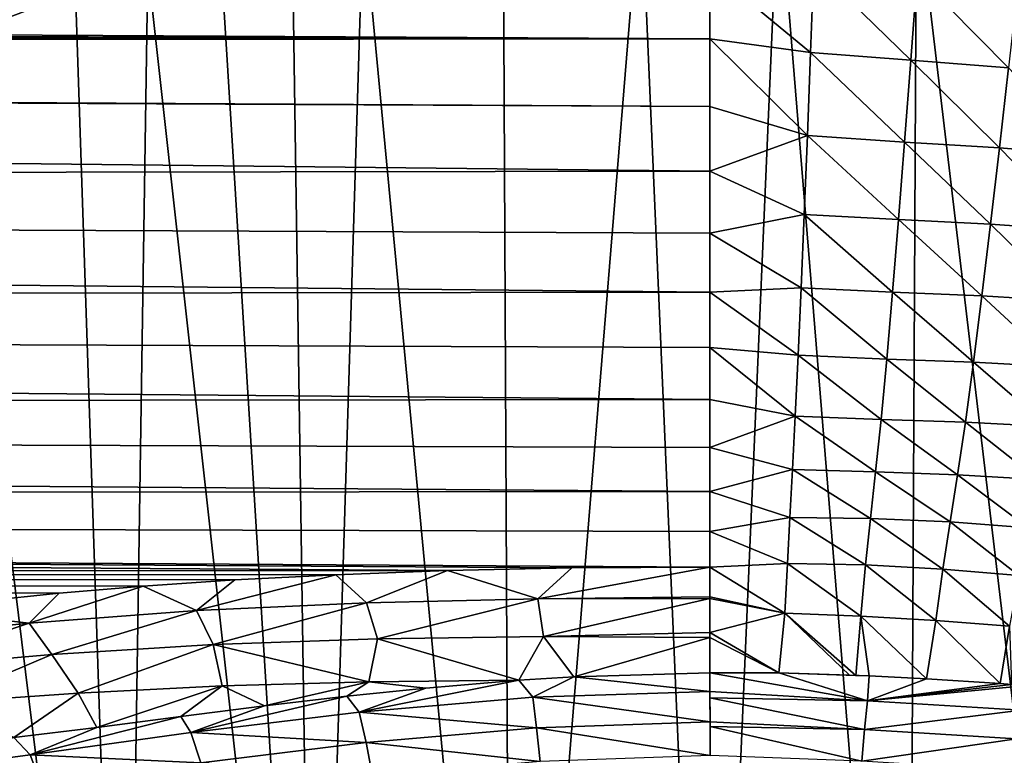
# Model space of a CAD drawing. Header units: millimetres. Extents: x -139 to 106, y -8 to 139.
# Tile 424 of 459: x 71.48 to 78.64, y 52.78 to 58.14. Entities that reach past the tile are written whole.
import ezdxf

# ---------------------------------------------------------------- set-up
doc = ezdxf.new("R2010")
doc.units = ezdxf.units.MM
doc.header["$LTSCALE"] = 53.842063
for name, color, linetype in [('14', 7, 'CONTINUOUS'), ('19', 7, 'CONTINUOUS'), ('20', 7, 'CONTINUOUS'), ('21', 7, 'CONTINUOUS'), ('22', 7, 'CONTINUOUS'), ('4', 7, 'CONTINUOUS'), ('78', 7, 'CONTINUOUS')]:
    doc.layers.add(name, color=color, linetype=linetype)

msp = doc.modelspace()

# ---------------------------------------------------------------- linework, layer by layer
at = {"layer": '14', "color": 8, "linetype": 'CONTINUOUS'}
msp.add_3dface([(70.951, 57.984, 10.6399), (71.8866, 58.34, 11.0777), (70.7839, 58.1732, 10.5733), (70.951, 57.984, 10.6399)], dxfattribs=at)
at = {"layer": '19', "color": 8, "linetype": 'CONTINUOUS'}
for points in [[(75.5104, 53.3538, -12.4484), (76.5007, 53.3836, -12.4912), (76.5011, 53.2482, -12.3598), (75.5104, 53.3538, -12.4484)], [(74.4338, 53.2724, -12.3082), (75.1114, 53.3289, -12.4077), (73.9488, 53.0975, -12.0941), (74.4338, 53.2724, -12.3082)], [(73.9488, 53.0975, -12.0941), (75.1114, 53.3289, -12.4077), (75.2123, 53.2046, -12.2928), (73.9488, 53.0975, -12.0941)], [(75.1114, 53.3289, -12.4077), (75.5104, 53.3538, -12.4484), (75.2123, 53.2046, -12.2928), (75.1114, 53.3289, -12.4077)], [(75.2123, 53.2046, -12.2928), (75.5104, 53.3538, -12.4484), (76.5011, 53.2482, -12.3598), (75.2123, 53.2046, -12.2928)], [(73.8589, 53.2129, -12.1942), (74.4338, 53.2724, -12.3082), (73.9488, 53.0975, -12.0941), (73.8589, 53.2129, -12.1942)], [(75.2123, 53.2046, -12.2928), (76.5011, 53.2482, -12.3598), (76.5016, 53.0256, -12.2021), (75.2123, 53.2046, -12.2928)], [(76.5016, 53.0256, -12.2021), (76.5011, 53.2482, -12.3598), (76.5012, 53.2012, -12.3213), (76.5016, 53.0256, -12.2021)], [(73.2617, 53.1427, -12.0473), (73.8589, 53.2129, -12.1942), (72.7259, 52.9491, -11.7701), (73.2617, 53.1427, -12.0473)], [(72.7259, 52.9491, -11.7701), (73.8589, 53.2129, -12.1942), (73.9488, 53.0975, -12.0941), (72.7259, 52.9491, -11.7701)], [(73.9488, 53.0975, -12.0941), (75.2123, 53.2046, -12.2928), (75.2402, 52.9821, -12.137), (73.9488, 53.0975, -12.0941)], [(75.2123, 53.2046, -12.2928), (76.5016, 53.0256, -12.2021), (75.2402, 52.9821, -12.137), (75.2123, 53.2046, -12.2928)], [(72.6518, 53.0652, -11.8674), (73.2617, 53.1427, -12.0473), (72.7259, 52.9491, -11.7701), (72.6518, 53.0652, -11.8674)], [(72.7259, 52.9491, -11.7701), (73.9488, 53.0975, -12.0941), (74.0007, 52.8757, -11.9436), (72.7259, 52.9491, -11.7701)], [(73.9488, 53.0975, -12.0941), (75.2402, 52.9821, -12.137), (74.0007, 52.8757, -11.9436), (73.9488, 53.0975, -12.0941)], [(72.0403, 52.9858, -11.6565), (72.6518, 53.0652, -11.8674), (71.556, 52.7849, -11.3286), (72.0403, 52.9858, -11.6565)], [(71.556, 52.7849, -11.3286), (72.6518, 53.0652, -11.8674), (72.7259, 52.9491, -11.7701), (71.556, 52.7849, -11.3286)], [(76.5016, 53.0256, -12.2021), (76.5023, 52.7801, -12.0881), (75.2402, 52.9821, -12.137), (76.5016, 53.0256, -12.2021)], [(76.5017, 52.9932, -12.1839), (76.5023, 52.7801, -12.0881), (76.5016, 53.0256, -12.2021), (76.5017, 52.9932, -12.1839)], [(71.438, 52.9113, -11.4194), (72.0403, 52.9858, -11.6565), (71.556, 52.7849, -11.3286), (71.438, 52.9113, -11.4194)], [(71.556, 52.7849, -11.3286), (72.7259, 52.9491, -11.7701), (72.7972, 52.7278, -11.6271), (71.556, 52.7849, -11.3286)], [(72.7259, 52.9491, -11.7701), (74.0007, 52.8757, -11.9436), (72.7972, 52.7278, -11.6271), (72.7259, 52.9491, -11.7701)], [(75.2402, 52.9821, -12.137), (75.265, 52.737, -12.0249), (74.0007, 52.8757, -11.9436), (75.2402, 52.9821, -12.137)], [(76.5023, 52.7801, -12.0881), (75.265, 52.737, -12.0249), (75.2402, 52.9821, -12.137), (76.5023, 52.7801, -12.0881)], [(70.4507, 52.6387, -10.7788), (71.438, 52.9113, -11.4194), (71.556, 52.7849, -11.3286), (70.4507, 52.6387, -10.7788)], [(74.0007, 52.8757, -11.9436), (74.0458, 52.6312, -11.8364), (72.7972, 52.7278, -11.6271), (74.0007, 52.8757, -11.9436)], [(75.265, 52.737, -12.0249), (74.0458, 52.6312, -11.8364), (74.0007, 52.8757, -11.9436), (75.265, 52.737, -12.0249)], [(70.4507, 52.6387, -10.7788), (71.556, 52.7849, -11.3286), (71.6418, 52.5637, -11.1936), (70.4507, 52.6387, -10.7788)], [(71.556, 52.7849, -11.3286), (72.7972, 52.7278, -11.6271), (71.6418, 52.5637, -11.1936), (71.556, 52.7849, -11.3286)]]:
    msp.add_3dface(points, dxfattribs=at)
at = {"layer": '20', "color": 8, "linetype": 'CONTINUOUS'}
for points in [[(76.5001, 53.9355, -13.2515), (75.2498, 53.9204, -13.2177), (76.5, 54.1523, -13.6774), (76.5001, 53.9355, -13.2515)], [(76.5, 54.1523, -13.6774), (75.2498, 53.9204, -13.2177), (75.4964, 54.1459, -13.6629), (76.5, 54.1523, -13.6774)], [(74.0017, 53.8931, -13.1384), (72.7651, 53.8363, -12.9742), (73.7794, 54.097, -13.5504), (74.0017, 53.8931, -13.1384)], [(73.7794, 54.097, -13.5504), (72.7651, 53.8363, -12.9742), (73.0456, 54.0586, -13.4591), (73.7794, 54.097, -13.5504)], [(74.5925, 54.1269, -13.6197), (74.0017, 53.8931, -13.1384), (73.7794, 54.097, -13.5504), (74.5925, 54.1269, -13.6197)], [(75.2498, 53.9204, -13.2177), (74.0017, 53.8931, -13.1384), (74.5925, 54.1269, -13.6197), (75.2498, 53.9204, -13.2177)], [(75.4964, 54.1459, -13.6629), (75.2498, 53.9204, -13.2177), (74.5925, 54.1269, -13.6197), (75.4964, 54.1459, -13.6629)], [(72.7651, 53.8363, -12.9742), (71.5496, 53.7451, -12.7066), (72.3789, 54.0131, -13.3476), (72.7651, 53.8363, -12.9742)], [(72.3789, 54.0131, -13.3476), (71.5496, 53.7451, -12.7066), (71.7668, 53.9616, -13.2166), (72.3789, 54.0131, -13.3476)], [(73.0456, 54.0586, -13.4591), (72.7651, 53.8363, -12.9742), (72.3789, 54.0131, -13.3476), (73.0456, 54.0586, -13.4591)], [(71.7668, 53.9616, -13.2166), (71.5496, 53.7451, -12.7066), (70.6546, 53.8454, -12.899), (71.7668, 53.9616, -13.2166)], [(72.7651, 53.8363, -12.9742), (74.0017, 53.8931, -13.1384), (72.8867, 53.5882, -12.5644), (72.7651, 53.8363, -12.9742)], [(72.8867, 53.5882, -12.5644), (74.0017, 53.8931, -13.1384), (74.0822, 53.6304, -12.7249), (72.8867, 53.5882, -12.5644)], [(74.0017, 53.8931, -13.1384), (75.2498, 53.9204, -13.2177), (74.0822, 53.6304, -12.7249), (74.0017, 53.8931, -13.1384)], [(74.0822, 53.6304, -12.7249), (75.2498, 53.9204, -13.2177), (75.2898, 53.6462, -12.7992), (74.0822, 53.6304, -12.7249)], [(76.5001, 53.9231, -13.2302), (75.2498, 53.9204, -13.2177), (76.5001, 53.9355, -13.2515), (76.5001, 53.9231, -13.2302)], [(75.2498, 53.9204, -13.2177), (76.5001, 53.9231, -13.2302), (75.2898, 53.6462, -12.7992), (75.2498, 53.9204, -13.2177)], [(75.2898, 53.6462, -12.7992), (76.5001, 53.9231, -13.2302), (76.5002, 53.6762, -12.8528), (75.2898, 53.6462, -12.7992)], [(71.5496, 53.7451, -12.7066), (70.3682, 53.6246, -12.3217), (70.6546, 53.8454, -12.899), (71.5496, 53.7451, -12.7066)], [(71.5496, 53.7451, -12.7066), (72.7651, 53.8363, -12.9742), (71.713, 53.5156, -12.3014), (71.5496, 53.7451, -12.7066)], [(71.713, 53.5156, -12.3014), (72.7651, 53.8363, -12.9742), (72.8867, 53.5882, -12.5644), (71.713, 53.5156, -12.3014)], [(70.3682, 53.6246, -12.3217), (71.5496, 53.7451, -12.7066), (70.574, 53.4176, -11.9233), (70.3682, 53.6246, -12.3217)], [(70.574, 53.4176, -11.9233), (71.5496, 53.7451, -12.7066), (71.713, 53.5156, -12.3014), (70.574, 53.4176, -11.9233)], [(76.5002, 53.6395, -12.8032), (75.2898, 53.6462, -12.7992), (76.5002, 53.6762, -12.8528), (76.5002, 53.6395, -12.8032)], [(71.713, 53.5156, -12.3014), (72.8867, 53.5882, -12.5644), (71.9047, 53.2358, -11.9251), (71.713, 53.5156, -12.3014)], [(71.9047, 53.2358, -11.9251), (72.8867, 53.5882, -12.5644), (72.952, 53.2876, -12.1678), (71.9047, 53.2358, -11.9251)], [(72.8867, 53.5882, -12.5644), (74.0822, 53.6304, -12.7249), (74.0191, 53.3164, -12.3232), (72.8867, 53.5882, -12.5644)], [(72.952, 53.2876, -12.1678), (72.8867, 53.5882, -12.5644), (74.0191, 53.3164, -12.3232), (72.952, 53.2876, -12.1678)], [(74.0822, 53.6304, -12.7249), (75.1114, 53.3289, -12.4077), (74.0191, 53.3164, -12.3232), (74.0822, 53.6304, -12.7249)], [(75.1114, 53.3289, -12.4077), (74.0822, 53.6304, -12.7249), (75.2898, 53.6462, -12.7992), (75.1114, 53.3289, -12.4077)], [(75.5104, 53.3538, -12.4484), (75.1114, 53.3289, -12.4077), (75.2898, 53.6462, -12.7992), (75.5104, 53.3538, -12.4484)], [(75.5104, 53.3538, -12.4484), (75.2898, 53.6462, -12.7992), (76.5002, 53.6395, -12.8032), (75.5104, 53.3538, -12.4484)], [(76.5007, 53.3836, -12.4912), (75.5104, 53.3538, -12.4484), (76.5002, 53.6395, -12.8032), (76.5007, 53.3836, -12.4912)], [(70.574, 53.4176, -11.9233), (71.713, 53.5156, -12.3014), (70.887, 53.165, -11.5866), (70.574, 53.4176, -11.9233)], [(70.887, 53.165, -11.5866), (71.713, 53.5156, -12.3014), (71.9047, 53.2358, -11.9251), (70.887, 53.165, -11.5866)], [(73.2617, 53.1427, -12.0473), (72.952, 53.2876, -12.1678), (74.0191, 53.3164, -12.3232), (73.2617, 53.1427, -12.0473)], [(73.8589, 53.2129, -12.1942), (73.2617, 53.1427, -12.0473), (74.0191, 53.3164, -12.3232), (73.8589, 53.2129, -12.1942)], [(74.4338, 53.2724, -12.3082), (73.8589, 53.2129, -12.1942), (74.0191, 53.3164, -12.3232), (74.4338, 53.2724, -12.3082)], [(75.1114, 53.3289, -12.4077), (74.4338, 53.2724, -12.3082), (74.0191, 53.3164, -12.3232), (75.1114, 53.3289, -12.4077)], [(71.438, 52.9113, -11.4194), (70.887, 53.165, -11.5866), (71.9047, 53.2358, -11.9251), (71.438, 52.9113, -11.4194)], [(72.0403, 52.9858, -11.6565), (71.438, 52.9113, -11.4194), (71.9047, 53.2358, -11.9251), (72.0403, 52.9858, -11.6565)], [(72.0403, 52.9858, -11.6565), (71.9047, 53.2358, -11.9251), (72.952, 53.2876, -12.1678), (72.0403, 52.9858, -11.6565)], [(72.6518, 53.0652, -11.8674), (72.0403, 52.9858, -11.6565), (72.952, 53.2876, -12.1678), (72.6518, 53.0652, -11.8674)], [(73.2617, 53.1427, -12.0473), (72.6518, 53.0652, -11.8674), (72.952, 53.2876, -12.1678), (73.2617, 53.1427, -12.0473)]]:
    msp.add_3dface(points, dxfattribs=at)
at = {"layer": '21', "color": 8, "linetype": 'CONTINUOUS'}
for points in [[(77.2576, 58.5297, -18.3466), (77.2337, 57.8975, -17.9808), (76.5, 58.5046, -18.4016), (77.2576, 58.5297, -18.3466)], [(77.2576, 58.5297, -18.3466), (77.9621, 57.8408, -17.7806), (77.2337, 57.8975, -17.9808), (77.2576, 58.5297, -18.3466)], [(78.0085, 58.461, -18.1385), (77.9621, 57.8408, -17.7806), (77.2576, 58.5297, -18.3466), (78.0085, 58.461, -18.1385)], [(76.5, 58.5046, -18.4016), (77.2337, 57.8975, -17.9808), (76.5, 57.9961, -18.1045), (76.5, 58.5046, -18.4016)], [(78.0085, 58.461, -18.1385), (78.6725, 57.7865, -17.5128), (77.9621, 57.8408, -17.7806), (78.0085, 58.461, -18.1385)], [(78.7398, 58.392, -17.8576), (78.6725, 57.7865, -17.5128), (78.0085, 58.461, -18.1385), (78.7398, 58.392, -17.8576)], [(77.2337, 57.8975, -17.9808), (77.2102, 57.2924, -17.5714), (76.5, 57.9961, -18.1045), (77.2337, 57.8975, -17.9808)], [(76.5, 57.9961, -18.1045), (77.2102, 57.2924, -17.5714), (76.5, 57.505, -17.7772), (76.5, 57.9961, -18.1045)], [(77.2337, 57.8975, -17.9808), (77.9167, 57.246, -17.3815), (77.2102, 57.2924, -17.5714), (77.2337, 57.8975, -17.9808)], [(77.9621, 57.8408, -17.7806), (77.9167, 57.246, -17.3815), (77.2337, 57.8975, -17.9808), (77.9621, 57.8408, -17.7806)], [(77.9621, 57.8408, -17.7806), (78.6068, 57.2037, -17.1299), (77.9167, 57.246, -17.3815), (77.9621, 57.8408, -17.7806)], [(78.6725, 57.7865, -17.5128), (78.6068, 57.2037, -17.1299), (77.9621, 57.8408, -17.7806), (78.6725, 57.7865, -17.5128)], [(78.6725, 57.7865, -17.5128), (79.2774, 57.1476, -16.8362), (78.6068, 57.2037, -17.1299), (78.6725, 57.7865, -17.5128)], [(76.5, 57.505, -17.7772), (77.2102, 57.2924, -17.5714), (76.5, 57.033, -17.4207), (76.5, 57.505, -17.7772)], [(77.2102, 57.2924, -17.5714), (77.1872, 56.7196, -17.1205), (76.5, 57.033, -17.4207), (77.2102, 57.2924, -17.5714)], [(77.2102, 57.2924, -17.5714), (77.8723, 56.6816, -16.943), (77.1872, 56.7196, -17.1205), (77.2102, 57.2924, -17.5714)], [(77.9167, 57.246, -17.3815), (77.8723, 56.6816, -16.943), (77.2102, 57.2924, -17.5714), (77.9167, 57.246, -17.3815)], [(77.9167, 57.246, -17.3815), (78.5427, 56.6484, -16.7101), (77.8723, 56.6816, -16.943), (77.9167, 57.246, -17.3815)], [(78.6068, 57.2037, -17.1299), (78.5427, 56.6484, -16.7101), (77.9167, 57.246, -17.3815), (78.6068, 57.2037, -17.1299)], [(78.6068, 57.2037, -17.1299), (79.1952, 56.6031, -16.4377), (78.5427, 56.6484, -16.7101), (78.6068, 57.2037, -17.1299)], [(79.2774, 57.1476, -16.8362), (79.1952, 56.6031, -16.4377), (78.6068, 57.2037, -17.1299), (79.2774, 57.1476, -16.8362)], [(76.5, 57.033, -17.4207), (77.1872, 56.7196, -17.1205), (76.5, 56.582, -17.0361), (76.5, 57.033, -17.4207)], [(77.1872, 56.7196, -17.1205), (77.1648, 56.185, -16.6298), (76.5, 56.582, -17.0361), (77.1872, 56.7196, -17.1205)], [(77.1872, 56.7196, -17.1205), (77.829, 56.1535, -16.4668), (77.1648, 56.185, -16.6298), (77.1872, 56.7196, -17.1205)], [(77.8723, 56.6816, -16.943), (77.829, 56.1535, -16.4668), (77.1872, 56.7196, -17.1205), (77.8723, 56.6816, -16.943)], [(77.8723, 56.6816, -16.943), (78.4802, 56.1263, -16.2544), (77.829, 56.1535, -16.4668), (77.8723, 56.6816, -16.943)], [(78.5427, 56.6484, -16.7101), (78.4802, 56.1263, -16.2544), (77.8723, 56.6816, -16.943), (78.5427, 56.6484, -16.7101)], [(78.5427, 56.6484, -16.7101), (79.1151, 56.0885, -16.0051), (78.4802, 56.1263, -16.2544), (78.5427, 56.6484, -16.7101)], [(79.1952, 56.6031, -16.4377), (79.1151, 56.0885, -16.0051), (78.5427, 56.6484, -16.7101), (79.1952, 56.6031, -16.4377)], [(76.5, 56.582, -17.0361), (77.1648, 56.185, -16.6298), (76.5, 56.1539, -16.6248), (76.5, 56.582, -17.0361)], [(77.1648, 56.185, -16.6298), (77.1429, 55.6937, -16.1007), (76.5, 56.1539, -16.6248), (77.1648, 56.185, -16.6298)], [(77.1648, 56.185, -16.6298), (77.7868, 55.6668, -15.954), (77.1429, 55.6937, -16.1007), (77.1648, 56.185, -16.6298)], [(77.829, 56.1535, -16.4668), (77.7868, 55.6668, -15.954), (77.1648, 56.185, -16.6298), (77.829, 56.1535, -16.4668)], [(76.5, 56.1539, -16.6248), (77.1429, 55.6937, -16.1007), (76.5, 55.7503, -16.188), (76.5, 56.1539, -16.6248)], [(77.829, 56.1535, -16.4668), (78.4195, 55.6433, -15.763), (77.7868, 55.6668, -15.954), (77.829, 56.1535, -16.4668)], [(78.4802, 56.1263, -16.2544), (78.4195, 55.6433, -15.763), (77.829, 56.1535, -16.4668), (78.4802, 56.1263, -16.2544)], [(78.4802, 56.1263, -16.2544), (79.0372, 55.6104, -15.5378), (78.4195, 55.6433, -15.763), (78.4802, 56.1263, -16.2544)], [(79.1151, 56.0885, -16.0051), (79.0372, 55.6104, -15.5378), (78.4802, 56.1263, -16.2544), (79.1151, 56.0885, -16.0051)], [(77.1429, 55.6937, -16.1007), (77.1218, 55.2504, -15.5331), (76.5, 55.7503, -16.188), (77.1429, 55.6937, -16.1007)], [(76.5, 55.7503, -16.188), (77.1218, 55.2504, -15.5331), (76.5, 55.3729, -15.7274), (76.5, 55.7503, -16.188)], [(77.1429, 55.6937, -16.1007), (77.7459, 55.2272, -15.4039), (77.1218, 55.2504, -15.5331), (77.1429, 55.6937, -16.1007)], [(77.7868, 55.6668, -15.954), (77.7459, 55.2272, -15.4039), (77.1429, 55.6937, -16.1007), (77.7868, 55.6668, -15.954)], [(77.7868, 55.6668, -15.954), (78.3604, 55.206, -15.2346), (77.7459, 55.2272, -15.4039), (77.7868, 55.6668, -15.954)], [(78.4195, 55.6433, -15.763), (78.3604, 55.206, -15.2346), (77.7868, 55.6668, -15.954), (78.4195, 55.6433, -15.763)], [(78.4195, 55.6433, -15.763), (78.9615, 55.1759, -15.0339), (78.3604, 55.206, -15.2346), (78.4195, 55.6433, -15.763)], [(79.0372, 55.6104, -15.5378), (78.9615, 55.1759, -15.0339), (78.4195, 55.6433, -15.763), (79.0372, 55.6104, -15.5378)], [(76.5, 55.3729, -15.7274), (77.1218, 55.2504, -15.5331), (76.5, 55.0231, -15.2443), (76.5, 55.3729, -15.7274)], [(77.1218, 55.2504, -15.5331), (77.1015, 54.8617, -14.9256), (76.5, 55.0231, -15.2443), (77.1218, 55.2504, -15.5331)], [(77.1218, 55.2504, -15.5331), (77.7065, 54.8465, -14.8117), (77.1015, 54.8617, -14.9256), (77.1218, 55.2504, -15.5331)], [(77.7459, 55.2272, -15.4039), (77.7065, 54.8465, -14.8117), (77.1218, 55.2504, -15.5331), (77.7459, 55.2272, -15.4039)], [(77.7459, 55.2272, -15.4039), (78.3032, 54.8244, -14.6663), (77.7065, 54.8465, -14.8117), (77.7459, 55.2272, -15.4039)], [(78.3604, 55.206, -15.2346), (78.3032, 54.8244, -14.6663), (77.7459, 55.2272, -15.4039), (78.3604, 55.206, -15.2346)], [(78.3604, 55.206, -15.2346), (78.888, 54.7904, -14.4938), (78.3032, 54.8244, -14.6663), (78.3604, 55.206, -15.2346)], [(78.9615, 55.1759, -15.0339), (78.888, 54.7904, -14.4938), (78.3604, 55.206, -15.2346), (78.9615, 55.1759, -15.0339)], [(76.5, 55.0231, -15.2443), (77.1015, 54.8617, -14.9256), (76.5, 54.7022, -14.7405), (76.5, 55.0231, -15.2443)], [(77.1015, 54.8617, -14.9256), (77.0823, 54.5124, -14.2905), (76.5, 54.7022, -14.7405), (77.1015, 54.8617, -14.9256)], [(77.1015, 54.8617, -14.9256), (77.6688, 54.5068, -14.1943), (77.0823, 54.5124, -14.2905), (77.1015, 54.8617, -14.9256)], [(77.7065, 54.8465, -14.8117), (77.6688, 54.5068, -14.1943), (77.1015, 54.8617, -14.9256), (77.7065, 54.8465, -14.8117)], [(77.7065, 54.8465, -14.8117), (78.2482, 54.4813, -14.074), (77.6688, 54.5068, -14.1943), (77.7065, 54.8465, -14.8117)], [(78.3032, 54.8244, -14.6663), (78.2482, 54.4813, -14.074), (77.7065, 54.8465, -14.8117), (78.3032, 54.8244, -14.6663)], [(78.3032, 54.8244, -14.6663), (78.8168, 54.4388, -13.9307), (78.2482, 54.4813, -14.074), (78.3032, 54.8244, -14.6663)], [(78.888, 54.7904, -14.4938), (78.8168, 54.4388, -13.9307), (78.3032, 54.8244, -14.6663), (78.888, 54.7904, -14.4938)], [(76.5, 54.7022, -14.7405), (77.0823, 54.5124, -14.2905), (76.5, 54.4116, -14.2176), (76.5, 54.7022, -14.7405)], [(77.0823, 54.5124, -14.2905), (77.0642, 54.1781, -13.653), (76.5, 54.4116, -14.2176), (77.0823, 54.5124, -14.2905)], [(77.0823, 54.5124, -14.2905), (77.6329, 54.1683, -13.5798), (77.0642, 54.1781, -13.653), (77.0823, 54.5124, -14.2905)], [(77.6688, 54.5068, -14.1943), (77.6329, 54.1683, -13.5798), (77.0823, 54.5124, -14.2905), (77.6688, 54.5068, -14.1943)], [(77.6688, 54.5068, -14.1943), (78.1953, 54.1385, -13.4837), (77.6329, 54.1683, -13.5798), (77.6688, 54.5068, -14.1943)], [(78.2482, 54.4813, -14.074), (78.1953, 54.1385, -13.4837), (77.6688, 54.5068, -14.1943), (78.2482, 54.4813, -14.074)], [(78.2482, 54.4813, -14.074), (78.7479, 54.0924, -13.3657), (78.1953, 54.1385, -13.4837), (78.2482, 54.4813, -14.074)], [(78.8168, 54.4388, -13.9307), (78.7479, 54.0924, -13.3657), (78.2482, 54.4813, -14.074), (78.8168, 54.4388, -13.9307)], [(77.0642, 54.1781, -13.653), (76.5, 54.1523, -13.6774), (76.5, 54.4116, -14.2176), (77.0642, 54.1781, -13.653)], [(76.5, 54.1523, -13.6774), (77.0642, 54.1781, -13.653), (77.047, 53.8167, -13.0383), (76.5, 54.1523, -13.6774)], [(76.5001, 53.9355, -13.2515), (76.5, 54.1523, -13.6774), (77.047, 53.8167, -13.0383), (76.5001, 53.9355, -13.2515)], [(77.0642, 54.1781, -13.653), (77.5985, 53.7954, -12.9916), (77.047, 53.8167, -13.0383), (77.0642, 54.1781, -13.653)], [(77.6329, 54.1683, -13.5798), (77.5985, 53.7954, -12.9916), (77.0642, 54.1781, -13.653), (77.6329, 54.1683, -13.5798)], [(77.6329, 54.1683, -13.5798), (78.1442, 53.7633, -12.9174), (77.5985, 53.7954, -12.9916), (77.6329, 54.1683, -13.5798)], [(78.1953, 54.1385, -13.4837), (78.1442, 53.7633, -12.9174), (77.6329, 54.1683, -13.5798), (78.1953, 54.1385, -13.4837)], [(78.1953, 54.1385, -13.4837), (78.6813, 53.7221, -12.819), (78.1442, 53.7633, -12.9174), (78.1953, 54.1385, -13.4837)], [(78.7479, 54.0924, -13.3657), (78.6813, 53.7221, -12.819), (78.1953, 54.1385, -13.4837), (78.7479, 54.0924, -13.3657)], [(76.5001, 53.9231, -13.2302), (76.5001, 53.9355, -13.2515), (77.047, 53.8167, -13.0383), (76.5001, 53.9231, -13.2302)], [(76.5002, 53.6762, -12.8528), (76.5001, 53.9231, -13.2302), (77.047, 53.8167, -13.0383), (76.5002, 53.6762, -12.8528)], [(76.5002, 53.6762, -12.8528), (77.047, 53.8167, -13.0383), (77.0014, 53.3824, -12.4825), (76.5002, 53.6762, -12.8528)], [(77.047, 53.8167, -13.0383), (77.5159, 53.3666, -12.4511), (77.0014, 53.3824, -12.4825), (77.047, 53.8167, -13.0383)], [(77.5985, 53.7954, -12.9916), (77.5622, 53.3646, -12.4472), (77.047, 53.8167, -13.0383), (77.5985, 53.7954, -12.9916)], [(77.5622, 53.3646, -12.4472), (77.5159, 53.3666, -12.4511), (77.047, 53.8167, -13.0383), (77.5622, 53.3646, -12.4472)], [(77.5985, 53.7954, -12.9916), (77.6606, 53.3602, -12.4381), (77.5622, 53.3646, -12.4472), (77.5985, 53.7954, -12.9916)], [(78.1442, 53.7633, -12.9174), (78.0769, 53.3384, -12.3908), (77.5985, 53.7954, -12.9916), (78.1442, 53.7633, -12.9174)], [(78.0769, 53.3384, -12.3908), (77.6606, 53.3602, -12.4381), (77.5985, 53.7954, -12.9916), (78.0769, 53.3384, -12.3908)], [(78.6126, 53.3042, -12.3085), (78.0769, 53.3384, -12.3908), (78.1442, 53.7633, -12.9174), (78.6126, 53.3042, -12.3085)], [(78.6813, 53.7221, -12.819), (78.6126, 53.3042, -12.3085), (78.1442, 53.7633, -12.9174), (78.6813, 53.7221, -12.819)], [(78.6126, 53.3042, -12.3085), (78.6813, 53.7221, -12.819), (78.6944, 53.2984, -12.2938), (78.6126, 53.3042, -12.3085)], [(76.5002, 53.6395, -12.8032), (76.5002, 53.6762, -12.8528), (77.0014, 53.3824, -12.4825), (76.5002, 53.6395, -12.8032)], [(76.5007, 53.3836, -12.4912), (76.5002, 53.6395, -12.8032), (77.0014, 53.3824, -12.4825), (76.5007, 53.3836, -12.4912)]]:
    msp.add_3dface(points, dxfattribs=at)
at = {"layer": '22', "color": 8, "linetype": 'CONTINUOUS'}
for points in [[(76.5011, 53.2482, -12.3598), (76.5007, 53.3836, -12.4912), (77.6461, 53.1799, -12.2704), (76.5011, 53.2482, -12.3598)], [(76.5007, 53.3836, -12.4912), (77.0014, 53.3824, -12.4825), (77.6461, 53.1799, -12.2704), (76.5007, 53.3836, -12.4912)], [(77.5622, 53.3646, -12.4472), (77.6606, 53.3602, -12.4381), (77.0014, 53.3824, -12.4825), (77.5622, 53.3646, -12.4472)], [(77.0014, 53.3824, -12.4825), (77.6606, 53.3602, -12.4381), (77.6461, 53.1799, -12.2704), (77.0014, 53.3824, -12.4825)], [(77.5159, 53.3666, -12.4511), (77.5622, 53.3646, -12.4472), (77.0014, 53.3824, -12.4825), (77.5159, 53.3666, -12.4511)], [(77.6606, 53.3602, -12.4381), (78.0769, 53.3384, -12.3908), (77.6461, 53.1799, -12.2704), (77.6606, 53.3602, -12.4381)], [(78.0769, 53.3384, -12.3908), (78.6126, 53.3042, -12.3085), (77.6461, 53.1799, -12.2704), (78.0769, 53.3384, -12.3908)], [(78.6126, 53.3042, -12.3085), (78.6944, 53.2984, -12.2938), (77.6461, 53.1799, -12.2704), (78.6126, 53.3042, -12.3085)], [(78.6944, 53.2984, -12.2938), (78.8071, 53.2904, -12.2728), (77.6461, 53.1799, -12.2704), (78.6944, 53.2984, -12.2938)], [(76.5012, 53.2012, -12.3213), (76.5011, 53.2482, -12.3598), (77.6461, 53.1799, -12.2704), (76.5012, 53.2012, -12.3213)], [(78.8071, 53.2904, -12.2728), (78.7679, 53.1112, -12.1106), (77.6461, 53.1799, -12.2704), (78.8071, 53.2904, -12.2728)], [(76.5016, 53.0256, -12.2021), (76.5012, 53.2012, -12.3213), (77.6251, 52.9704, -12.1327), (76.5016, 53.0256, -12.2021)], [(76.5012, 53.2012, -12.3213), (77.6461, 53.1799, -12.2704), (77.6251, 52.9704, -12.1327), (76.5012, 53.2012, -12.3213)], [(77.6461, 53.1799, -12.2704), (78.7679, 53.1112, -12.1106), (77.6251, 52.9704, -12.1327), (77.6461, 53.1799, -12.2704)], [(78.7679, 53.1112, -12.1106), (78.7303, 52.9025, -11.9773), (77.6251, 52.9704, -12.1327), (78.7679, 53.1112, -12.1106)], [(76.5017, 52.9932, -12.1839), (76.5016, 53.0256, -12.2021), (77.6251, 52.9704, -12.1327), (76.5017, 52.9932, -12.1839)], [(76.5023, 52.7801, -12.0881), (76.5017, 52.9932, -12.1839), (77.6065, 52.7389, -12.0313), (76.5023, 52.7801, -12.0881)], [(76.5017, 52.9932, -12.1839), (77.6251, 52.9704, -12.1327), (77.6065, 52.7389, -12.0313), (76.5017, 52.9932, -12.1839)], [(77.6251, 52.9704, -12.1327), (78.7303, 52.9025, -11.9773), (77.6065, 52.7389, -12.0313), (77.6251, 52.9704, -12.1327)], [(78.7303, 52.9025, -11.9773), (78.6979, 52.6721, -11.8798), (77.6065, 52.7389, -12.0313), (78.7303, 52.9025, -11.9773)]]:
    msp.add_3dface(points, dxfattribs=at)
at = {"layer": '4', "color": 8, "linetype": 'CONTINUOUS'}
for points in [[(74.9959, 59.0612, 11.9054), (75.0536, 47.5379, 11.9125), (75.9977, 59.1379, 11.9895), (74.9959, 59.0612, 11.9054)], [(75.0536, 47.5379, 11.9125), (76.5, 47.5379, 12), (75.9977, 59.1379, 11.9895), (75.0536, 47.5379, 11.9125)], [(75.9977, 59.1379, 11.9895), (76.5, 47.5379, 12), (76.9991, 59.1381, 11.9896), (75.9977, 59.1379, 11.9895)], [(76.5, 47.5379, 12), (77.9464, 47.5379, 11.9125), (76.9991, 59.1381, 11.9896), (76.5, 47.5379, 12)], [(76.9991, 59.1381, 11.9896), (77.9464, 47.5379, 11.9125), (78.004, 59.061, 11.9054), (76.9991, 59.1381, 11.9896)], [(73.9791, 58.9048, 11.7322), (75.0536, 47.5379, 11.9125), (74.9959, 59.0612, 11.9054), (73.9791, 58.9048, 11.7322)], [(77.9464, 47.5379, 11.9125), (79.3718, 47.5379, 11.6513), (78.004, 59.061, 11.9054), (77.9464, 47.5379, 11.9125)], [(78.004, 59.061, 11.9054), (79.3718, 47.5379, 11.6513), (79.0168, 58.9056, 11.7331), (78.004, 59.061, 11.9054)], [(73.4613, 58.7952, 11.6089), (73.6282, 47.5379, 11.6513), (73.9791, 58.9048, 11.7322), (73.4613, 58.7952, 11.6089)], [(73.6282, 47.5379, 11.6513), (75.0536, 47.5379, 11.9125), (73.9791, 58.9048, 11.7322), (73.6282, 47.5379, 11.6513)], [(72.9386, 58.6641, 11.4594), (73.6282, 47.5379, 11.6513), (73.4613, 58.7952, 11.6089), (72.9386, 58.6641, 11.4594)], [(72.4131, 58.5121, 11.2826), (73.6282, 47.5379, 11.6513), (72.9386, 58.6641, 11.4594), (72.4131, 58.5121, 11.2826)], [(71.8866, 58.34, 11.0777), (72.2447, 47.5379, 11.2202), (72.4131, 58.5121, 11.2826), (71.8866, 58.34, 11.0777)], [(72.2447, 47.5379, 11.2202), (73.6282, 47.5379, 11.6513), (72.4131, 58.5121, 11.2826), (72.2447, 47.5379, 11.2202)], [(70.951, 57.984, 10.6399), (72.2447, 47.5379, 11.2202), (71.8866, 58.34, 11.0777), (70.951, 57.984, 10.6399)], [(70.9233, 47.5379, 10.6255), (72.2447, 47.5379, 11.2202), (70.951, 57.984, 10.6399), (70.9233, 47.5379, 10.6255)]]:
    msp.add_3dface(points, dxfattribs=at)
at = {"layer": '78', "color": 8, "linetype": 'CONTINUOUS'}
for points in [[(76.5, 58.5046, -18.4016), (76.5, 57.9961, -18.1045), (4.0791, 58.3986, -18.343), (76.5, 58.5046, -18.4016)], [(4.0791, 58.3986, -18.343), (76.5, 57.9961, -18.1045), (3.3907, 58.2329, -18.2478), (4.0791, 58.3986, -18.343)], [(3.3907, 58.2329, -18.2478), (76.5, 57.9961, -18.1045), (2.704, 58.0998, -18.1684), (3.3907, 58.2329, -18.2478)], [(2.704, 58.0998, -18.1684), (76.5, 57.9961, -18.1045), (2.1104, 58.0099, -18.1131), (2.704, 58.0998, -18.1684)], [(2.0201, 57.9982, -18.1058), (76.5, 57.9961, -18.1045), (1.3403, 57.9272, -18.0611), (2.0201, 57.9982, -18.1058)], [(76.5, 57.9961, -18.1045), (76.5, 57.505, -17.7772), (1.3403, 57.9272, -18.0611), (76.5, 57.9961, -18.1045)], [(2.1104, 58.0099, -18.1131), (76.5, 57.9961, -18.1045), (2.0201, 57.9982, -18.1058), (2.1104, 58.0099, -18.1131)], [(76.5, 57.505, -17.7772), (0, 57.8722, -18.0258), (0.6664, 57.8855, -18.0344), (76.5, 57.505, -17.7772)], [(1.3403, 57.9272, -18.0611), (76.5, 57.505, -17.7772), (0.6664, 57.8855, -18.0344), (1.3403, 57.9272, -18.0611)], [(76.5, 57.505, -17.7772), (76.5, 57.033, -17.4207), (0, 57.8722, -18.0258), (76.5, 57.505, -17.7772)], [(0, 57.8722, -18.0258), (76.5, 57.033, -17.4207), (0, 56.9149, -17.3244), (0, 57.8722, -18.0258)], [(76.5, 57.033, -17.4207), (76.5, 56.582, -17.0361), (0, 56.9149, -17.3244), (76.5, 57.033, -17.4207)], [(76.5, 56.582, -17.0361), (76.5, 56.1539, -16.6248), (0, 56.9149, -17.3244), (76.5, 56.582, -17.0361)], [(76.5, 56.1539, -16.6248), (0, 56.0476, -16.5146), (0, 56.9149, -17.3244), (76.5, 56.1539, -16.6248)], [(76.5, 56.1539, -16.6248), (76.5, 55.7503, -16.188), (0, 56.0476, -16.5146), (76.5, 56.1539, -16.6248)], [(76.5, 55.7503, -16.188), (76.5, 55.3729, -15.7274), (0, 56.0476, -16.5146), (76.5, 55.7503, -16.188)], [(76.5, 55.3729, -15.7274), (0, 55.2822, -15.6078), (0, 56.0476, -16.5146), (76.5, 55.3729, -15.7274)], [(76.5, 55.3729, -15.7274), (76.5, 55.0231, -15.2443), (0, 55.2822, -15.6078), (76.5, 55.3729, -15.7274)], [(76.5, 55.0231, -15.2443), (76.5, 54.7022, -14.7405), (0, 55.2822, -15.6078), (76.5, 55.0231, -15.2443)], [(76.5, 54.7022, -14.7405), (0, 54.6296, -14.6167), (0, 55.2822, -15.6078), (76.5, 54.7022, -14.7405)], [(76.5, 54.7022, -14.7405), (76.5, 54.4116, -14.2176), (0, 54.6296, -14.6167), (76.5, 54.7022, -14.7405)], [(76.5, 54.1523, -13.6774), (75.4964, 54.1459, -13.6629), (0, 54.6296, -14.6167), (76.5, 54.1523, -13.6774)], [(76.5, 54.4116, -14.2176), (76.5, 54.1523, -13.6774), (0, 54.6296, -14.6167), (76.5, 54.4116, -14.2176)], [(75.4964, 54.1459, -13.6629), (74.5925, 54.1269, -13.6197), (0, 54.6296, -14.6167), (75.4964, 54.1459, -13.6629)], [(74.5925, 54.1269, -13.6197), (0, 54.0991, -13.5552), (0, 54.6296, -14.6167), (74.5925, 54.1269, -13.6197)], [(74.5925, 54.1269, -13.6197), (73.7794, 54.097, -13.5504), (0, 54.0991, -13.5552), (74.5925, 54.1269, -13.6197)], [(73.7794, 54.097, -13.5504), (73.0456, 54.0586, -13.4591), (0, 54.0991, -13.5552), (73.7794, 54.097, -13.5504)], [(73.0456, 54.0586, -13.4591), (72.3789, 54.0131, -13.3476), (0, 54.0991, -13.5552), (73.0456, 54.0586, -13.4591)], [(72.3789, 54.0131, -13.3476), (71.7668, 53.9616, -13.2166), (0, 54.0991, -13.5552), (72.3789, 54.0131, -13.3476)], [(71.7668, 53.9616, -13.2166), (70.6546, 53.8454, -12.899), (0, 54.0991, -13.5552), (71.7668, 53.9616, -13.2166)]]:
    msp.add_3dface(points, dxfattribs=at)

doc.saveas('drawing.dxf')
